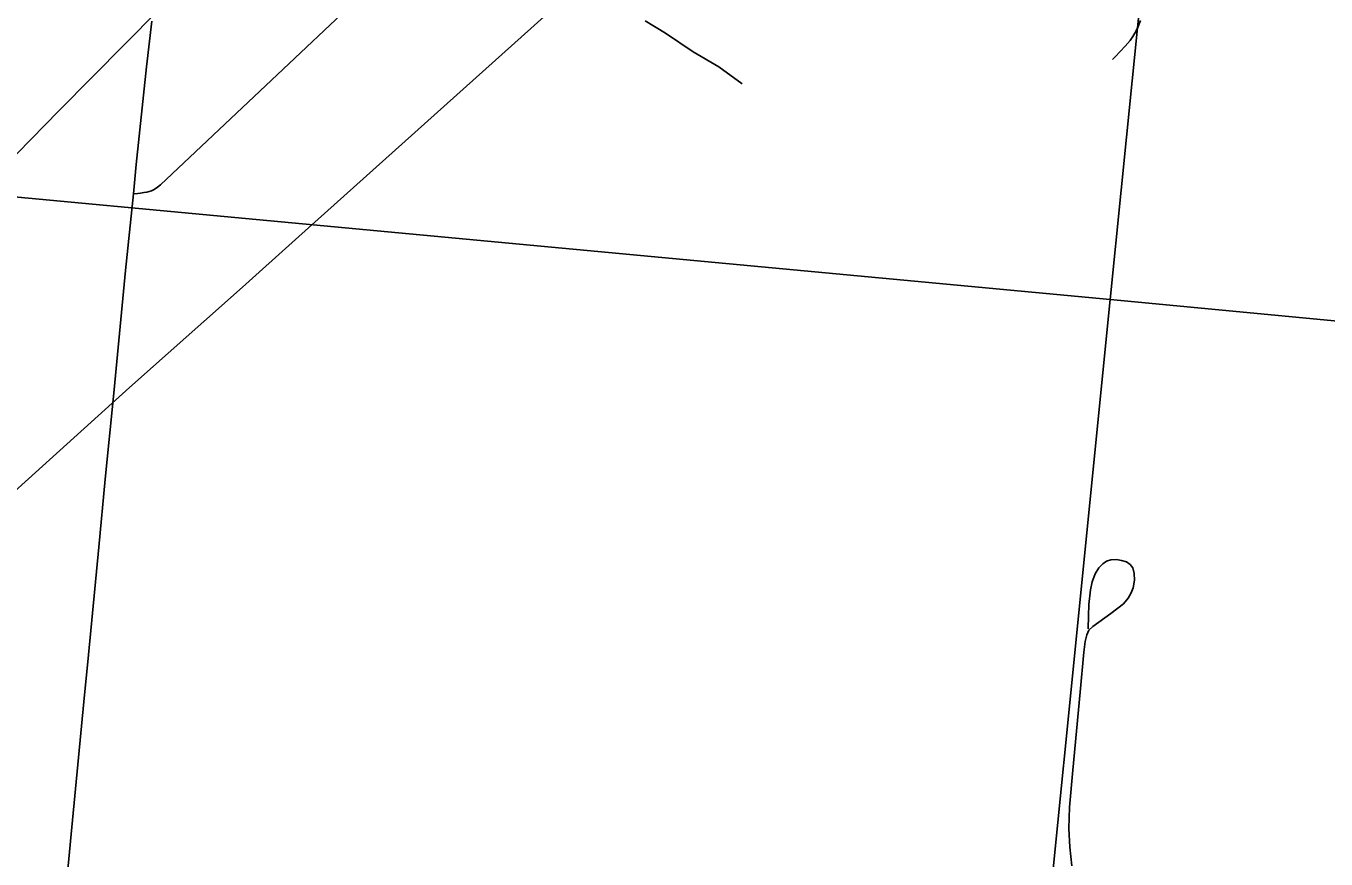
# Model space of a CAD drawing. Extents: x 0 to 1067, y 0 to 440.
# Drawn here: x 801.017 to 801.667, y 351.219 to 351.636 of the extents above; entities that cross this region are included whole.
import ezdxf

# ---------------------------------------------------------------- set-up
doc = ezdxf.new("R2010")
doc.units = 0
for name, color, linetype in [('GM_X_City_Street', 7, 'Continuous'), ('GM_X_County_Road', 7, 'Continuous'), ('GM_X_Minor_River', 7, 'Continuous'), ('GM_X_Rail_Line', 7, 'Continuous'), ('GM_X_Section', 7, 'Continuous'), ('GM_X_US_Shield', 7, 'Continuous')]:
    doc.layers.add(name, color=color, linetype=linetype)

msp = doc.modelspace()

# ---------------------------------------------------------------- linework, layer by layer
at = {"layer": 'GM_X_City_Street'}
for points in [[(801.0707, 351.55163), (801.07291, 351.55185), (801.07434, 351.552), (801.07597, 351.55221), (801.07743, 351.55246), (801.07856, 351.55275), (801.07981, 351.55317), (801.08115, 351.55384), (801.08278, 351.55488), (801.08431, 351.55607), (801.23918, 351.70244), (801.31907, 351.77883), (801.47018, 351.92333), (801.47356, 351.92751), (801.47553, 351.93097), (801.47684, 351.93508), (801.47737, 351.9367)], [(801.56059, 351.61888), (801.56196, 351.62009), (801.56445, 351.62282), (801.56694, 351.62555), (801.56937, 351.62826), (801.57071, 351.63026), (801.57231, 351.63287), (801.5735, 351.63528), (801.57464, 351.63834)], [(801.54023, 351.21538), (801.53918, 351.2247), (801.5388, 351.23407), (801.53914, 351.24469), (801.54073, 351.26328), (801.54443, 351.30223), (801.54634, 351.32236), (801.54697, 351.32766), (801.54772, 351.33106), (801.54881, 351.33331), (801.55079, 351.33513), (801.5598, 351.34165), (801.56605, 351.34642), (801.56848, 351.34928), (801.56997, 351.35193), (801.57103, 351.35457), (801.57167, 351.35828), (801.57145, 351.36168), (801.57071, 351.36443), (801.56944, 351.36613), (801.56764, 351.36751), (801.56509, 351.36824), (801.56256, 351.36862), (801.55972, 351.36853), (801.55762, 351.36784), (801.55576, 351.36657), (801.55376, 351.36447), (801.55191, 351.36147), (801.55045, 351.35755), (801.54957, 351.35342), (801.5488, 351.3461), (801.54856, 351.34048), (801.54846, 351.33402)]]:
    msp.add_lwpolyline(points, dxfattribs=at)
at = {"layer": 'GM_X_County_Road'}
for points in [[(801.0707, 351.55163), (801.07219, 351.5663), (801.0772, 351.61513), (801.07987, 351.63798)], [(801.02206, 351.04718), (801.02543, 351.08459), (801.02881, 351.1217), (801.03803, 351.21545), (801.04021, 351.23831), (801.046, 351.29753), (801.0482, 351.32103), (801.05336, 351.37483), (801.05662, 351.40881), (801.06069, 351.45022), (801.06682, 351.51324), (801.0707, 351.55163)]]:
    msp.add_lwpolyline(points, dxfattribs=at)
at = {"layer": 'GM_X_Minor_River'}
msp.add_lwpolyline([(801.32683, 351.63823), (801.33697, 351.63198), (801.35085, 351.62263), (801.36362, 351.6152), (801.37524, 351.60665)], dxfattribs=at)
at = {"layer": 'GM_X_Rail_Line'}
for points in [[(800.63706, 350.95947), (800.65871, 350.99315), (800.68156, 351.02698), (800.71464, 351.07329), (800.73809, 351.10487), (800.75704, 351.12953), (800.78591, 351.16576), (800.81478, 351.20095), (800.85432, 351.24515), (800.89025, 351.28439), (800.92093, 351.31612), (800.94679, 351.34168), (800.97942, 351.3731), (801.00949, 351.40122), (801.06873, 351.45475), (801.12526, 351.50497), (801.15187, 351.52872), (801.27117, 351.63581), (801.57942, 351.91233), (801.6124, 351.94262), (801.62692, 351.95673), (801.6393, 351.96958), (801.65711, 351.98968), (801.6703, 352.00571)], [(801.36391, 351.92721), (801.26519, 351.82741), (801.03336, 351.59308), (800.81842, 351.3732), (800.68659, 351.23647), (800.63132, 351.17619), (800.57522, 351.09802), (800.51697, 350.99635), (800.47769, 350.90688), (800.44756, 350.8021)]]:
    msp.add_lwpolyline(points, dxfattribs=at)
at = {"layer": 'GM_X_Section'}
for points in [[(800.67944, 352.60833), (801.6612, 352.51006), (801.55946, 351.49882), (800.55872, 351.59246), (800.62861, 352.02584)], [(802.69313, 352.42359), (802.59985, 351.39962), (801.55946, 351.49882), (801.6612, 352.51006)]]:
    msp.add_lwpolyline(points, close=True, dxfattribs=at)
at = {"layer": 'GM_X_US_Shield'}
for points in [[(800.49582, 350.8021), (801.48966, 350.8021), (801.55946, 351.49882), (800.55872, 351.59246)], [(801.48966, 350.8021), (802.54874, 350.8021), (802.59985, 351.39962), (801.55946, 351.49882)]]:
    msp.add_lwpolyline(points, close=True, dxfattribs=at)

doc.saveas('drawing.dxf')
